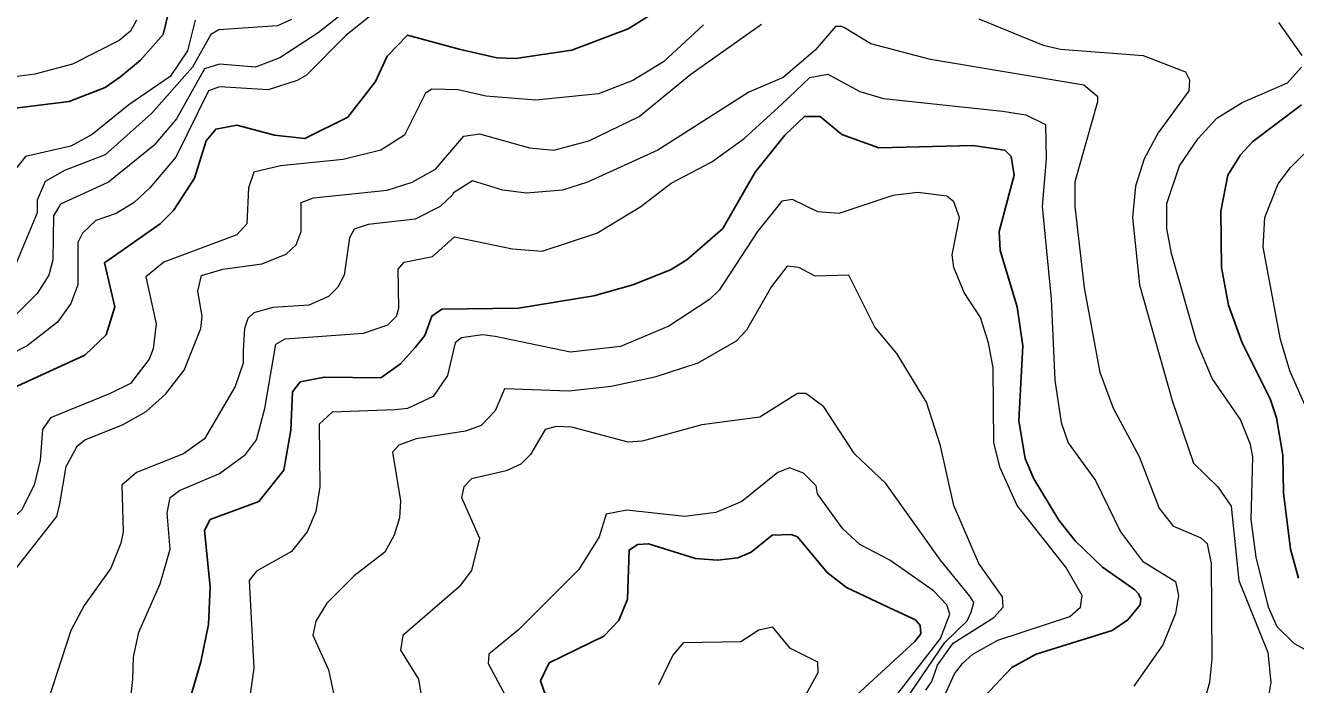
# Model space of a CAD drawing. Extents: x 423 to 448.8, y 7456.3 to 7484.
# Drawn here: x 444.228 to 445.483, y 7477.981 to 7478.632 of the extents above; entities that cross this region are included whole.
import ezdxf

# ---------------------------------------------------------------- set-up
doc = ezdxf.new("R2010")
doc.units = 0
doc.header["$LTSCALE"] = 0.032
doc.layers.add('1', color=7, linetype='Continuous', lineweight=25)
doc.layers.add('2', color=7, linetype='Continuous', lineweight=13)

msp = doc.modelspace()

# ---------------------------------------------------------------- linework, layer by layer
at = {"layer": '1'}
for points in [[(444.3746, 7478.666), (444.3646, 7478.6235), (444.3421, 7478.5979), (444.3228, 7478.5817), (444.3073, 7478.5709), (444.2718, 7478.557), (444.2129, 7478.55)], [(444.8712, 7478.659), (444.824, 7478.6289), (444.7683, 7478.608), (444.7126, 7478.5995), (444.6941, 7478.6003), (444.6569, 7478.6088), (444.6058, 7478.6227), (444.5857, 7478.6018), (444.5742, 7478.577), (444.5471, 7478.5415), (444.5045, 7478.5206), (444.4744, 7478.5237), (444.4373, 7478.5338), (444.4164, 7478.5299), (444.4071, 7478.5183), (444.3955, 7478.4812), (444.3746, 7478.4494), (444.3615, 7478.4363), (444.3065, 7478.3976), (444.3166, 7478.3543), (444.3081, 7478.3264), (444.2872, 7478.3064), (444.2129, 7478.2723)], [(445.4861, 7478.0859), (445.4783, 7478.1146), (445.4714, 7478.1702), (445.4706, 7478.2074), (445.4644, 7478.2445), (445.4582, 7478.2631), (445.4304, 7478.3187), (445.4172, 7478.3559), (445.4103, 7478.393), (445.4095, 7478.4487), (445.4165, 7478.4842), (445.4288, 7478.5044), (445.4412, 7478.5175), (445.4892, 7478.5539)], [(445.1705, 7477.963), (445.203, 7477.9977), (445.2269, 7478.0109), (445.302, 7478.0341), (445.3175, 7478.0449), (445.3298, 7478.0596), (445.3306, 7478.0654), (445.3283, 7478.0704), (445.3244, 7478.0743), (445.2927, 7478.0967), (445.2656, 7478.123), (445.2494, 7478.1432), (445.2246, 7478.1842), (445.2161, 7478.2043), (445.2099, 7478.2414), (445.2138, 7478.3157), (445.2084, 7478.3543), (445.1914, 7478.41), (445.1906, 7478.4286), (445.2053, 7478.4843), (445.2022, 7478.5028), (445.196, 7478.509), (445.1643, 7478.5136), (445.0715, 7478.5113), (445.0351, 7478.5245), (445.0135, 7478.5422), (444.998, 7478.5422), (444.9787, 7478.5237), (444.9493, 7478.4874), (444.9176, 7478.4317), (444.882, 7478.4007), (444.8658, 7478.3907), (444.8286, 7478.376), (444.79, 7478.3651), (444.7157, 7478.3528), (444.6399, 7478.352), (444.6298, 7478.345), (444.6229, 7478.3257), (444.6136, 7478.3141), (444.5989, 7478.2978), (444.5795, 7478.2839), (444.5239, 7478.2847), (444.4999, 7478.2801), (444.4922, 7478.27), (444.4906, 7478.2321), (444.4837, 7478.1926), (444.4589, 7478.1617), (444.411, 7478.1439), (444.4055, 7478.1331), (444.411, 7478.0774), (444.4094, 7478.0403), (444.4017, 7478.0032), (444.38, 7477.9289)], [(445.0374, 7477.9591), (445.1071, 7478.0233), (445.1132, 7478.031), (445.1125, 7478.0392), (445.1077, 7478.0447), (445.087, 7478.0542), (445.0398, 7478.0766), (445.0204, 7478.0914), (444.9911, 7478.1269), (444.9849, 7478.1292), (444.9663, 7478.1284), (444.9454, 7478.1115), (444.9323, 7478.106), (444.9122, 7478.1037), (444.8905, 7478.1053), (444.8441, 7478.1199), (444.8332, 7478.1192), (444.8248, 7478.1138), (444.8232, 7478.0651), (444.8147, 7478.0441), (444.8, 7478.0287), (444.7459, 7478.0024), (444.7374, 7477.9846), (444.7621, 7477.9135)]]:
    msp.add_lwpolyline(points, dxfattribs=at)
at = {"layer": '2'}
for points in [[(444.5896, 7478.6583), (444.5448, 7478.6219), (444.5061, 7478.5832), (444.4968, 7478.5778), (444.4682, 7478.5685), (444.4202, 7478.5716), (444.4094, 7478.5678), (444.3769, 7478.502), (444.3514, 7478.4719), (444.3359, 7478.4572), (444.3182, 7478.4463), (444.298, 7478.4394)], [(444.5425, 7478.6444), (444.5177, 7478.625), (444.4798, 7478.6003), (444.4558, 7478.591), (444.4203, 7478.5941), (444.4055, 7478.5894), (444.3777, 7478.54), (444.3553, 7478.5136), (444.3104, 7478.4773), (444.2632, 7478.4556), (444.2563, 7478.444), (444.2555, 7478.4007), (444.2516, 7478.3853), (444.24, 7478.3674), (444.2176, 7478.345)], [(445.1705, 7478.6389), (445.2339, 7478.6127), (445.251, 7478.6088), (445.3329, 7478.6026), (445.3747, 7478.5863), (445.3785, 7478.5786), (445.3778, 7478.5678)], [(444.3383, 7478.6374), (444.3321, 7478.6265), (444.3212, 7478.6173), (444.2748, 7478.5941), (444.2377, 7478.584), (444.213, 7478.5809)], [(444.4914, 7478.6382), (444.4775, 7478.632), (444.4195, 7478.6281), (444.4117, 7478.6234), (444.3934, 7478.5912), (444.3529, 7478.5453), (444.3073, 7478.5043), (444.2671, 7478.4889), (444.2478, 7478.478), (444.24, 7478.4595), (444.24, 7478.4471), (444.2137, 7478.3837)], [(444.216, 7478.0914), (444.2593, 7478.147), (444.2624, 7478.1594), (444.2687, 7478.1965), (444.2794, 7478.2166), (444.2872, 7478.2228), (444.3243, 7478.2375), (444.3476, 7478.2506), (444.3669, 7478.2677), (444.3854, 7478.2916), (444.4017, 7478.3327), (444.4032, 7478.345), (444.3986, 7478.3698), (444.4024, 7478.3852), (444.4234, 7478.3914), (444.462, 7478.3968), (444.486, 7478.4061), (444.496, 7478.4154), (444.5007, 7478.4286), (444.5007, 7478.4572), (444.5131, 7478.4618), (444.5858, 7478.4696), (444.6105, 7478.4773), (444.6337, 7478.4904), (444.6616, 7478.5229), (444.677, 7478.5252), (444.7265, 7478.5113), (444.7505, 7478.509), (444.785, 7478.5183), (444.8348, 7478.5422), (444.8859, 7478.584), (444.9555, 7478.6335)], [(444.3962, 7478.6374), (444.3885, 7478.6072), (444.3715, 7478.5817), (444.3305, 7478.5539), (444.2942, 7478.5245), (444.2733, 7478.5129), (444.2284, 7478.5028), (444.2199, 7478.492)], [(444.8982, 7478.6328), (444.8588, 7478.5964), (444.8286, 7478.5778), (444.7946, 7478.5647), (444.7327, 7478.5585), (444.6832, 7478.5624), (444.6561, 7478.5686), (444.6298, 7478.5693), (444.6237, 7478.5655), (444.6028, 7478.5237), (444.5796, 7478.509), (444.5425, 7478.4997), (444.4806, 7478.4935), (444.4542, 7478.4873), (444.4489, 7478.4719), (444.4473, 7478.4363), (444.4373, 7478.4254), (444.3653, 7478.3984)], [(445.3917, 7477.9583), (445.3987, 7477.9831), (445.401, 7478.0063), (445.4002, 7478.1006), (445.3963, 7478.1199), (445.3902, 7478.1254), (445.3631, 7478.137), (445.3484, 7478.1555), (445.3291, 7478.2058), (445.3035, 7478.2538), (445.2904, 7478.2894), (445.2749, 7478.3729), (445.2656, 7478.4533), (445.2656, 7478.4781), (445.2881, 7478.557), (445.2881, 7478.5616), (445.2741, 7478.5732), (445.1226, 7478.5987), (445.0638, 7478.6142), (445.0377, 7478.6299), (445.0351, 7478.6312), (445.0289, 7478.6312), (445.0088, 7478.608), (444.9771, 7478.5809), (444.9431, 7478.5662), (444.8534, 7478.509), (444.7838, 7478.4773), (444.759, 7478.4695), (444.7235, 7478.4664), (444.7002, 7478.4695), (444.6701, 7478.4788), (444.6515, 7478.4668), (444.6501, 7478.4645), (444.6383, 7478.4533), (444.6136, 7478.4409), (444.5672, 7478.4355), (444.5533, 7478.4309), (444.5486, 7478.4224), (444.5432, 7478.3853), (444.537, 7478.3736), (444.5277, 7478.3644), (444.5084, 7478.3559), (444.4729, 7478.3535), (444.4542, 7478.3481), (444.4481, 7478.3427), (444.445, 7478.3327), (444.4435, 7478.311), (444.4435, 7478.2986), (444.4357, 7478.2754), (444.4055, 7478.2236), (444.3846, 7478.2089)], [(445.4899, 7478.6026), (445.4667, 7478.6351)], [(445.4938, 7478.0147), (445.4822, 7478.0209), (445.4652, 7478.038), (445.4567, 7478.0573), (445.4443, 7478.1068), (445.4396, 7478.1439), (445.4412, 7478.2058), (445.4389, 7478.2182), (445.4288, 7478.2429), (445.401, 7478.2832), (445.3855, 7478.3203), (445.3607, 7478.4069), (445.3561, 7478.4317), (445.3561, 7478.4564), (445.3685, 7478.4935), (445.3871, 7478.5206), (445.4056, 7478.5407), (445.4304, 7478.5562), (445.4753, 7478.5755), (445.4891, 7478.591)], [(444.3297, 7477.9398), (444.3344, 7477.9862), (444.3351, 7478.0078), (444.3406, 7478.0326), (444.3614, 7478.0805), (444.3715, 7478.1146), (444.3684, 7478.1501), (444.3715, 7478.1656), (444.3808, 7478.1725), (444.4203, 7478.1895), (444.4458, 7478.2081), (444.4566, 7478.2228), (444.4651, 7478.2538), (444.4759, 7478.3172), (444.4852, 7478.3226), (444.5626, 7478.328), (444.5865, 7478.3365), (444.5951, 7478.345), (444.5973, 7478.3528), (444.5966, 7478.3915), (444.6027, 7478.3984), (444.6306, 7478.4038), (444.6523, 7478.4232), (444.7095, 7478.4116), (444.7389, 7478.4092), (444.7931, 7478.427), (444.8364, 7478.4533), (444.8665, 7478.4765), (444.9067, 7478.4974), (444.9385, 7478.5206), (444.9756, 7478.5546), (445.0034, 7478.5809), (445.0212, 7478.584), (445.0529, 7478.567), (445.0762, 7478.5601), (445.1937, 7478.5477), (445.2169, 7478.5438), (445.2362, 7478.5345), (445.237, 7478.5005), (445.2331, 7478.4533), (445.2417, 7478.3621), (445.2455, 7478.2816), (445.2517, 7478.2399), (445.2586, 7478.2197), (445.2857, 7478.1826), (445.3105, 7478.1316), (445.3321, 7478.1029), (445.3646, 7478.0828), (445.3677, 7478.0689), (445.3646, 7478.0511), (445.3522, 7478.0202), (445.3236, 7477.9792)], [(445.3778, 7478.5678), (445.3476, 7478.526), (445.3337, 7478.5005), (445.3252, 7478.4734), (445.3221, 7478.4425), (445.329, 7478.376), (445.3615, 7478.2615), (445.3824, 7478.1996), (445.4064, 7478.1764), (445.4196, 7478.1571), (445.4273, 7478.0836), (445.4559, 7478.0125), (445.459, 7477.9831), (445.4567, 7477.9691)], [(445.5039, 7478.2313), (445.4775, 7478.2909), (445.4683, 7478.3218), (445.4512, 7478.4131), (445.4528, 7478.4425), (445.466, 7478.4757), (445.4783, 7478.492), (445.5301, 7478.543)], [(445.2602, 7478.048), (445.271, 7478.0573), (445.2726, 7478.0689), (445.2563, 7478.0967), (445.2084, 7478.1579), (445.1914, 7478.195), (445.1852, 7478.2197), (445.1844, 7478.294), (445.1798, 7478.3187), (445.1721, 7478.3435), (445.1558, 7478.3682), (445.1458, 7478.393), (445.1442, 7478.4054), (445.1512, 7478.4425), (445.1457, 7478.458), (445.1388, 7478.4634), (445.1102, 7478.4672), (445.0854, 7478.4642), (445.032, 7478.4463), (445.0112, 7478.4479), (444.9864, 7478.4603), (444.9756, 7478.4587), (444.9516, 7478.4286), (444.9137, 7478.3705), (444.9044, 7478.3613), (444.8642, 7478.335), (444.8163, 7478.3148), (444.7668, 7478.3094), (444.6925, 7478.3249), (444.6801, 7478.3265), (444.6592, 7478.3234), (444.653, 7478.3187), (444.6453, 7478.2863), (444.6314, 7478.2654), (444.6059, 7478.2538), (444.5935, 7478.2522), (444.5316, 7478.2499), (444.5185, 7478.2383), (444.5193, 7478.1764), (444.5154, 7478.1517), (444.5069, 7478.1316), (444.4914, 7478.1122), (444.4566, 7478.0929), (444.4496, 7478.0836), (444.4542, 7477.997), (444.4473, 7477.9475)], [(444.298, 7478.4394), (444.2849, 7478.427), (444.2802, 7478.4178), (444.2802, 7478.376), (444.2733, 7478.3574), (444.2601, 7478.3389), (444.23, 7478.3156), (444.1936, 7478.297), (444.1843, 7478.2893), (444.1773, 7478.2801), (444.1758, 7478.2398), (444.1588, 7478.2143), (444.1341, 7478.188), (444.0528, 7478.0797), (444.0366, 7478.0666), (444.0095, 7478.0581), (443.9655, 7478.0658), (443.9515, 7478.0635), (443.9252, 7478.0248), (443.8927, 7477.9908), (443.885, 7477.9691)], [(444.3653, 7478.3984), (444.3475, 7478.3837), (444.3576, 7478.3373), (444.3545, 7478.3126), (444.3506, 7478.3025), (444.3321, 7478.2785), (444.312, 7478.2684), (444.2531, 7478.2445), (444.2454, 7478.2329), (444.2431, 7478.2027), (444.2369, 7478.178), (444.2245, 7478.1532), (444.1472, 7478.0813), (444.1031, 7478.0194), (444.0838, 7478.0016), (444.0737, 7477.9946), (444.049, 7477.9854), (443.9894, 7477.9792)], [(445.1179, 7477.9753), (445.1241, 7477.9838), (445.1295, 7478.0001), (445.145, 7478.0217), (445.1852, 7478.0472), (445.1945, 7478.0573), (445.1937, 7478.0674), (445.1705, 7478.1006), (445.1458, 7478.1579), (445.1326, 7478.2167), (445.1187, 7478.26), (445.0893, 7478.3079), (445.0676, 7478.3342), (445.0421, 7478.3853), (445.0088, 7478.3845), (444.9926, 7478.393), (444.981, 7478.3945), (444.9655, 7478.3744), (444.9408, 7478.3311), (444.9307, 7478.3203), (444.8928, 7478.2986), (444.8503, 7478.2847), (444.807, 7478.2754), (444.7652, 7478.2708), (444.7017, 7478.2731), (444.6925, 7478.2514), (444.6786, 7478.2367), (444.6631, 7478.2313), (444.6144, 7478.2236), (444.5973, 7478.2174), (444.5912, 7478.2105), (444.5989, 7478.1625), (444.5981, 7478.1455), (444.5927, 7478.1285), (444.5834, 7478.1115), (444.5533, 7478.0883), (444.5262, 7478.0612), (444.5154, 7478.0433), (444.5123, 7478.0295), (444.5277, 7477.9954), (444.5347, 7477.963)], [(445.0751, 7477.9316), (445.1367, 7478.0224), (445.1589, 7478.0438), (445.1629, 7478.0524), (445.1653, 7478.0619), (445.1616, 7478.0681), (445.1326, 7478.1037), (445.0785, 7478.1795), (445.0475, 7478.2089), (445.0174, 7478.2553), (444.9996, 7478.2684), (444.9911, 7478.2684), (444.9539, 7478.2452), (444.8967, 7478.2375), (444.8379, 7478.2213), (444.824, 7478.2205), (444.7683, 7478.2352), (444.7528, 7478.236), (444.742, 7478.2329), (444.7273, 7478.2081), (444.718, 7478.1988), (444.7033, 7478.1919), (444.6693, 7478.1841), (444.6615, 7478.1764), (444.6592, 7478.1656), (444.677, 7478.1254), (444.6693, 7478.0937), (444.6569, 7478.0774), (444.6012, 7478.0294), (444.5989, 7478.0148), (444.6167, 7477.9861), (444.6221, 7477.9537)], [(444.3846, 7478.2089), (444.3383, 7478.1903), (444.3236, 7478.1779), (444.3251, 7478.1316), (444.3228, 7478.1207), (444.3127, 7478.096), (444.2864, 7478.0589), (444.2733, 7478.0341), (444.2415, 7477.9359)], [(445.0374, 7477.9034), (445.1326, 7478.0264), (445.1419, 7478.0503), (445.1388, 7478.0596), (445.1257, 7478.0735), (445.0823, 7478.1037), (445.0529, 7478.1191), (445.0359, 7478.1346), (445.0111, 7478.1694), (445.0096, 7478.1772), (444.9973, 7478.1896), (444.9833, 7478.195), (444.9717, 7478.1903), (444.9361, 7478.1617), (444.9106, 7478.1509), (444.8797, 7478.147), (444.8225, 7478.1532), (444.8023, 7478.1493), (444.7954, 7478.1269), (444.7753, 7478.0944), (444.7157, 7478.0349), (444.6863, 7478.0109), (444.6855, 7478.0016), (444.7173, 7477.9428)], [(444.8541, 7477.9807), (444.8681, 7478.0094), (444.8789, 7478.0225), (444.9353, 7478.0232), (444.9531, 7478.0349), (444.9663, 7478.0379), (444.9833, 7478.0171), (445.0111, 7478.0031), (445.0112, 7477.9923), (444.9957, 7477.9645)], [(445.1349, 7477.966), (445.1465, 7477.9915), (445.1543, 7478.0016), (445.1643, 7478.0109), (445.1891, 7478.0248), (445.2602, 7478.048)]]:
    msp.add_lwpolyline(points, dxfattribs=at)

doc.saveas('drawing.dxf')
